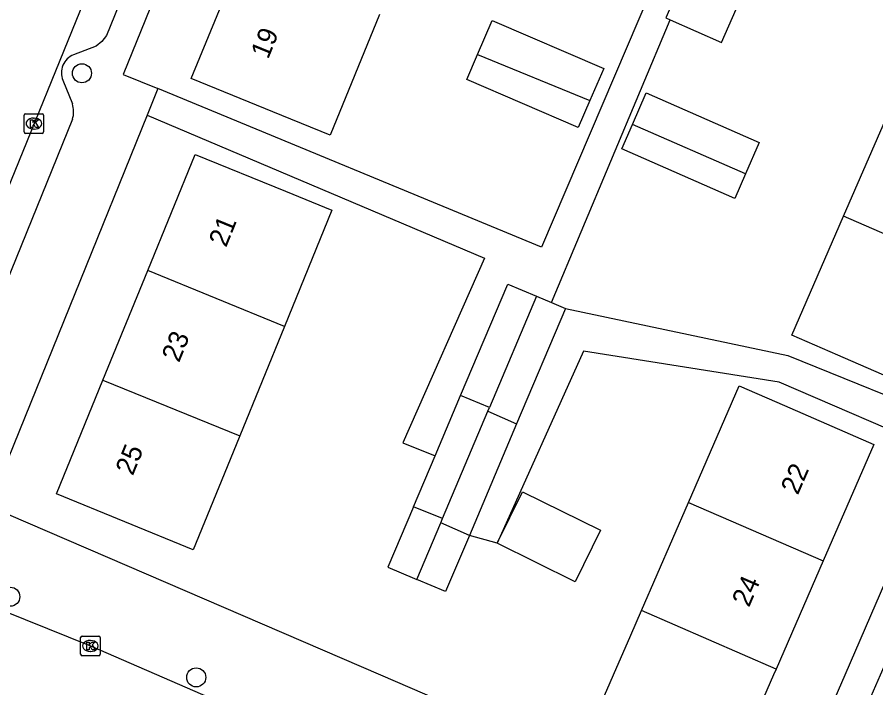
# Model space of a CAD drawing. Extents: x 162812 to 163818, y 381639 to 382470.
# Drawn here: x 163272.9 to 163316.9, y 381999.34 to 382033.71 of the extents above; entities that cross this region are included whole.
import ezdxf

# ---------------------------------------------------------------- set-up
doc = ezdxf.new("R2010")
doc.units = 0
for name, color, linetype in [('IMGEO_Boom', 7, 'Continuous'), ('IMGEO_Kolk', 7, 'Continuous'), ('IMGEO_Pand', 7, 'Continuous'), ('IMGEO_Pand_nummerreeks', 7, 'Continuous'), ('IMGEO_Rijbaan_lokaal_open', 7, 'Continuous'), ('IMGEO_Voetpad_open', 7, 'Continuous')]:
    doc.layers.add(name, color=color, linetype=linetype)

msp = doc.modelspace()

# ---------------------------------------------------------------- linework, layer by layer
at = {"layer": 'IMGEO_Boom'}
for centre in [(163276.218, 382030.831), (163272.547, 382004.007), (163282.074, 381999.874)]:
    msp.add_circle(centre, 0.489, dxfattribs=at)
at = {"layer": 'IMGEO_Kolk'}
for p, q in [((163273.253, 382027.826), (163273.253, 382028.678)), ((163273.328, 382028.752), (163274.18, 382028.752)), ((163274.254, 382028.678), (163274.254, 382027.826)), ((163273.741, 382028.532), (163273.766, 382028.532)), ((163273.764, 382027.972), (163273.739, 382027.972)), ((163274.18, 382027.752), (163273.328, 382027.752)), ((163276.149, 382001.059), (163276.149, 382001.911)), ((163276.224, 382001.985), (163277.076, 382001.985)), ((163277.15, 382001.911), (163277.15, 382001.059)), ((163276.637, 382001.765), (163276.662, 382001.765)), ((163277.076, 382000.985), (163276.224, 382000.985)), ((163276.66, 382001.205), (163276.635, 382001.205))]:
    msp.add_line(p, q, dxfattribs=at)
for points in [[(163273.253, 382027.826), (163273.253, 382028.678)], [(163273.328, 382028.752), (163274.18, 382028.752)], [(163274.254, 382028.678), (163274.254, 382027.826)], [(163273.574, 382028.452), (163273.697, 382028.452), (163273.697, 382028.301), (163273.827, 382028.452), (163273.991, 382028.452), (163273.845, 382028.301), (163273.998, 382028.052), (163273.846, 382028.052), (163273.761, 382028.216), (163273.697, 382028.149), (163273.697, 382028.052), (163273.574, 382028.052), (163273.574, 382028.452)], [(163274.18, 382027.752), (163273.328, 382027.752)], [(163276.149, 382001.059), (163276.149, 382001.911)], [(163276.224, 382001.985), (163277.076, 382001.985)], [(163277.15, 382001.911), (163277.15, 382001.059)], [(163276.47, 382001.685), (163276.593, 382001.685), (163276.593, 382001.534), (163276.723, 382001.685), (163276.887, 382001.685), (163276.741, 382001.534), (163276.894, 382001.285), (163276.742, 382001.285), (163276.657, 382001.449), (163276.593, 382001.382), (163276.593, 382001.285), (163276.47, 382001.285), (163276.47, 382001.685)], [(163277.076, 382000.985), (163276.224, 382000.985)]]:
    msp.add_lwpolyline(points, dxfattribs=at)
for centre, start, end in [((163273.33, 382028.676), 91.552, 178.448), ((163273.33, 382028.676), 91.552, 178.448), ((163274.178, 382028.676), 1.552, 88.448), ((163274.178, 382028.676), 1.552, 88.448), ((163273.33, 382027.828), 181.552, 268.448), ((163273.33, 382027.828), 181.552, 268.448), ((163274.178, 382027.828), 271.552, 358.448), ((163274.178, 382027.828), 271.552, 358.448), ((163276.226, 382001.909), 91.552, 178.448), ((163276.226, 382001.909), 91.552, 178.448), ((163277.074, 382001.909), 1.552, 88.448), ((163277.074, 382001.909), 1.552, 88.448), ((163276.226, 382001.061), 181.552, 268.448), ((163276.226, 382001.061), 181.552, 268.448), ((163277.074, 382001.061), 271.552, 358.448), ((163277.074, 382001.061), 271.552, 358.448)]:
    msp.add_arc(centre, 0.0765, start, end, dxfattribs=at)
for centre, major_axis, ratio, start_param, end_param in [((163273.74, 382028.252), (-0.387, 0.002), 0.722429, 4.712389, 7.853982), ((163273.765, 382028.252), (-0.39, 0.002), 0.717154, 1.570796, 4.712389), ((163276.636, 382001.485), (-0.387, 0.002), 0.722429, 4.712389, 7.853982), ((163276.661, 382001.485), (-0.39, 0.002), 0.717154, 1.570796, 4.712389)]:
    msp.add_ellipse(centre, major_axis=major_axis, ratio=ratio, start_param=start_param, end_param=end_param, dxfattribs=at)
at = {"layer": 'IMGEO_Pand'}
for points in [[(163308.291, 382038.159), (163308.133, 382038.228), (163306.135, 382033.665), (163306.362, 382033.566)], [(163291.465, 382033.847), (163288.936, 382027.656), (163286.453, 382028.671), (163281.823, 382030.561), (163284.352, 382036.752)], [(163306.362, 382033.566), (163308.992, 382032.413), (163310.991, 382036.976)], [(163296.492, 382031.794), (163297.244, 382033.541), (163302.957, 382031.082), (163302.251, 382029.442)], [(163302.251, 382029.442), (163301.654, 382028.055), (163295.941, 382030.514), (163296.492, 382031.794)], [(163296.492, 382031.794), (163302.251, 382029.442)], [(163304.426, 382028.203), (163305.135, 382029.823), (163310.923, 382027.288), (163310.221, 382025.685)], [(163315.247, 382023.502), (163317.567, 382028.844)], [(163310.221, 382025.685), (163309.668, 382024.421), (163303.88, 382026.956), (163304.426, 382028.203)], [(163310.221, 382025.685), (163304.426, 382028.203)], [(163279.59, 382020.724), (163282.02, 382026.673), (163286.649, 382024.783), (163289.029, 382023.81), (163286.6, 382017.861)], [(163322.187, 382020.487), (163319.54, 382014.394), (163314.955, 382016.388), (163312.6, 382017.41), (163315.247, 382023.502)], [(163322.187, 382020.487), (163315.247, 382023.502)], [(163277.297, 382015.108), (163279.59, 382020.724)], [(163286.6, 382017.861), (163279.59, 382020.724)], [(163295.617, 382014.312), (163298.036, 382020.03), (163299.517, 382019.404)], [(163299.517, 382019.404), (163297.106, 382013.704)], [(163299.517, 382019.404), (163300.278, 382019.082)], [(163300.278, 382019.082), (163300.993, 382018.779)], [(163300.993, 382018.779), (163298.493, 382012.87)], [(163286.6, 382017.861), (163284.306, 382012.245)], [(163284.306, 382012.245), (163283.815, 382011.042), (163281.924, 382006.413), (163274.915, 382009.276), (163277.297, 382015.108)], [(163277.297, 382015.108), (163284.306, 382012.245)], [(163307.304, 382008.836), (163309.9, 382014.813), (163312.212, 382013.809), (163316.797, 382011.816), (163314.196, 382005.838)], [(163294.314, 382011.231), (163295.617, 382014.312)], [(163297.106, 382013.704), (163295.617, 382014.312)], [(163294.695, 382008.008), (163297.024, 382013.509)], [(163297.024, 382013.509), (163297.106, 382013.704)], [(163297.024, 382013.509), (163298.493, 382012.87)], [(163298.493, 382012.87), (163296.072, 382007.146)], [(163293.208, 382008.615), (163294.314, 382011.231)], [(163297.498, 382006.743), (163298.801, 382009.385), (163302.792, 382007.418), (163301.49, 382004.776), (163297.498, 382006.743)], [(163293.208, 382008.615), (163291.898, 382005.519), (163293.254, 382004.946), (163293.377, 382004.894)], [(163294.695, 382008.008), (163293.208, 382008.615)], [(163304.898, 382003.297), (163307.304, 382008.836)], [(163307.304, 382008.836), (163314.196, 382005.838)], [(163294.601, 382007.786), (163294.695, 382008.008)], [(163293.377, 382004.894), (163294.601, 382007.786)], [(163296.072, 382007.146), (163294.601, 382007.786)], [(163296.072, 382007.146), (163294.855, 382004.269), (163293.377, 382004.894)], [(163314.196, 382005.838), (163311.787, 382000.301)], [(163311.787, 382000.301), (163311.656, 382000), (163309.265, 381994.503), (163302.357, 381997.497), (163303.456, 382000), (163304.352, 382002.041), (163304.898, 382003.297)], [(163311.787, 382000.301), (163304.898, 382003.297)]]:
    msp.add_lwpolyline(points, dxfattribs=at)
at = {"layer": 'IMGEO_Rijbaan_lokaal_open'}
for points in [[(163279.882, 382043.308), (163268.785, 382016.032), (163268.677, 382015.763), (163267.019, 382011.555)], [(163268.89, 382004.622), (163276.65, 382001.485), (163297.139, 381992.593)]]:
    msp.add_lwpolyline(points, dxfattribs=at)
at = {"layer": 'IMGEO_Voetpad_open'}
for points in [[(163305.325, 382088.102), (163302.149, 382089.42), (163278.323, 382030.765), (163280.108, 382030.045)], [(163308.291, 382038.159), (163311.654, 382046.166), (163310.343, 382046.709), (163299.767, 382021.917), (163280.108, 382030.045)], [(163281.495, 382042.652), (163277.474, 382032.764), (163277.238, 382032.461), (163276.941, 382032.229), (163275.79, 382031.777)], [(163300.278, 382019.082), (163306.362, 382033.566)], [(163275.242, 382030.47), (163275.731, 382029.266)], [(163280.108, 382030.045), (163279.555, 382028.679)], [(163279.555, 382028.679), (163272.144, 382010.372), (163271.449, 382008.655)], [(163279.555, 382028.679), (163296.851, 382021.352), (163292.667, 382011.896), (163294.314, 382011.231)], [(163275.734, 382028.476), (163269.689, 382013.597)], [(163300.993, 382018.779), (163312.389, 382016.368), (163320.918, 382012.914)], [(163320.27, 382011.419), (163311.944, 382015.003), (163301.925, 382016.594), (163297.498, 382006.743)], [(163311.571, 381991.346), (163312.362, 381993.172), (163315.321, 382000), (163320.27, 382011.419)], [(163271.449, 382008.655), (163291.511, 382000), (163311.571, 381991.346)], [(163314.63, 381994.261), (163317.138, 382000), (163320.889, 382008.583)], [(163297.498, 382006.743), (163296.072, 382007.146)]]:
    msp.add_lwpolyline(points, dxfattribs=at)
for centre, radius, start, end in [((163276.152, 382030.857), 0.989, 111.4717, 203.0336), ((163274.428, 382028.866), 1.363, 343.3691, 17.066)]:
    msp.add_arc(centre, radius, start, end, dxfattribs=at)

# ---------------------------------------------------------------- texts
at = {"layer": 'IMGEO_Pand_nummerreeks'}
for s, rotation, p in [('19', 67.783, (163285.757, 382031.517)), ('21', 67.7847, (163283.603, 382021.872)), ('23', 67.7847, (163281.191, 382015.969)), ('25', 67.7847, (163278.823, 382010.17)), ('22', 66.4867, (163312.903, 382009.182)), ('24', 66.4867, (163310.399, 382003.427))]:
    msp.add_text(s, height=1, rotation=rotation, dxfattribs=at).set_placement(p)

doc.saveas('drawing.dxf')
